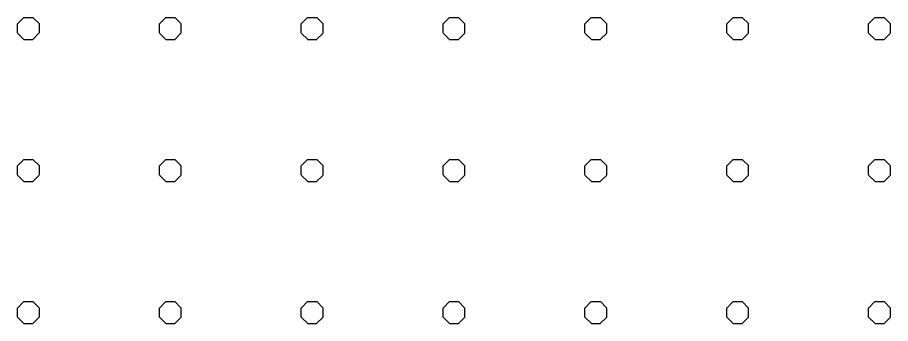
# Model space of a CAD drawing. Extents: x 427903 to 430077, y 4477233 to 4480385.
# Drawn here: x 428400.5 to 428585.2, y 4479203.4 to 4479268 of the extents above; entities that cross this region are included whole.
import ezdxf

# ---------------------------------------------------------------- set-up
doc = ezdxf.new("R2010")
doc.units = 0
doc.layers.add('TR_OZELMAHSUL', color=7, linetype='Continuous')

msp = doc.modelspace()

# ---------------------------------------------------------------- linework, layer by layer
at = {"layer": 'TR_OZELMAHSUL'}
for p, q in [((428400.54, 4479266.65), (428401.89, 4479268.01)), ((428400.54, 4479264.75), (428400.54, 4479266.66)), ((428401.9, 4479268.02), (428403.82, 4479268.02)), ((428405.18, 4479266.65), (428403.82, 4479268)), ((428405.17, 4479264.75), (428405.17, 4479266.66)), ((428430.54, 4479266.65), (428431.89, 4479268.01)), ((428430.54, 4479264.75), (428430.54, 4479266.66)), ((428431.9, 4479268.02), (428433.82, 4479268.02)), ((428435.18, 4479266.65), (428433.82, 4479268)), ((428435.17, 4479264.75), (428435.17, 4479266.66)), ((428460.53, 4479266.65), (428461.89, 4479268)), ((428460.54, 4479264.75), (428460.54, 4479266.66)), ((428461.9, 4479268.02), (428463.82, 4479268.02)), ((428465.18, 4479266.65), (428463.82, 4479268)), ((428465.17, 4479264.75), (428465.17, 4479266.66)), ((428490.53, 4479266.65), (428491.89, 4479268)), ((428490.54, 4479264.75), (428490.54, 4479266.66)), ((428491.9, 4479268.02), (428493.82, 4479268.02)), ((428495.18, 4479266.65), (428493.82, 4479268)), ((428495.17, 4479264.75), (428495.17, 4479266.66)), ((428520.53, 4479266.65), (428521.89, 4479268)), ((428520.54, 4479264.75), (428520.54, 4479266.66)), ((428521.9, 4479268.02), (428523.82, 4479268.02)), ((428525.18, 4479266.65), (428523.82, 4479268)), ((428525.17, 4479264.75), (428525.17, 4479266.66)), ((428550.53, 4479266.65), (428551.89, 4479268)), ((428550.54, 4479264.75), (428550.54, 4479266.66)), ((428551.9, 4479268.02), (428553.82, 4479268.02)), ((428555.18, 4479266.65), (428553.82, 4479268)), ((428555.17, 4479264.75), (428555.17, 4479266.66)), ((428580.53, 4479266.65), (428581.88, 4479268)), ((428580.54, 4479264.75), (428580.54, 4479266.66)), ((428581.9, 4479268.02), (428583.82, 4479268.02)), ((428585.18, 4479266.65), (428583.82, 4479268)), ((428585.17, 4479264.75), (428585.17, 4479266.66)), ((428401.91, 4479263.38), (428400.55, 4479264.73)), ((428403.81, 4479263.38), (428405.16, 4479264.74)), ((428431.91, 4479263.38), (428430.55, 4479264.73)), ((428433.81, 4479263.38), (428435.16, 4479264.74)), ((428461.91, 4479263.38), (428460.55, 4479264.73)), ((428463.8, 4479263.38), (428465.16, 4479264.73)), ((428491.91, 4479263.38), (428490.55, 4479264.73)), ((428493.8, 4479263.38), (428495.16, 4479264.73)), ((428521.91, 4479263.38), (428520.55, 4479264.73)), ((428523.8, 4479263.38), (428525.16, 4479264.73)), ((428551.91, 4479263.38), (428550.55, 4479264.73)), ((428553.8, 4479263.38), (428555.16, 4479264.73)), ((428581.91, 4479263.38), (428580.55, 4479264.73)), ((428583.8, 4479263.38), (428585.15, 4479264.73)), ((428401.9, 4479263.39), (428403.82, 4479263.39)), ((428431.9, 4479263.39), (428433.82, 4479263.39)), ((428461.9, 4479263.39), (428463.82, 4479263.39)), ((428491.9, 4479263.39), (428493.82, 4479263.39)), ((428521.9, 4479263.39), (428523.82, 4479263.39)), ((428551.9, 4479263.39), (428553.82, 4479263.39)), ((428581.9, 4479263.39), (428583.82, 4479263.39)), ((428400.54, 4479236.65), (428401.89, 4479238.01)), ((428401.9, 4479238.02), (428403.82, 4479238.02)), ((428405.18, 4479236.65), (428403.82, 4479238)), ((428430.54, 4479236.65), (428431.89, 4479238.01)), ((428431.9, 4479238.02), (428433.82, 4479238.02)), ((428435.18, 4479236.65), (428433.82, 4479238)), ((428460.53, 4479236.65), (428461.89, 4479238)), ((428461.9, 4479238.02), (428463.82, 4479238.02)), ((428465.18, 4479236.65), (428463.82, 4479238)), ((428490.53, 4479236.65), (428491.89, 4479238)), ((428491.9, 4479238.02), (428493.82, 4479238.02)), ((428495.18, 4479236.65), (428493.82, 4479238)), ((428520.53, 4479236.65), (428521.89, 4479238)), ((428521.9, 4479238.02), (428523.82, 4479238.02)), ((428525.18, 4479236.65), (428523.82, 4479238)), ((428550.53, 4479236.65), (428551.89, 4479238)), ((428551.9, 4479238.02), (428553.82, 4479238.02)), ((428555.18, 4479236.65), (428553.82, 4479238)), ((428580.53, 4479236.65), (428581.88, 4479238)), ((428581.9, 4479238.02), (428583.82, 4479238.02)), ((428585.17, 4479236.65), (428583.82, 4479238)), ((428400.54, 4479234.75), (428400.54, 4479236.66)), ((428405.17, 4479234.75), (428405.17, 4479236.66)), ((428430.54, 4479234.75), (428430.54, 4479236.66)), ((428435.17, 4479234.75), (428435.17, 4479236.66)), ((428460.54, 4479234.75), (428460.54, 4479236.66)), ((428465.17, 4479234.75), (428465.17, 4479236.66)), ((428490.54, 4479234.75), (428490.54, 4479236.66)), ((428495.17, 4479234.75), (428495.17, 4479236.66)), ((428520.54, 4479234.75), (428520.54, 4479236.66)), ((428525.17, 4479234.75), (428525.17, 4479236.66)), ((428550.54, 4479234.75), (428550.54, 4479236.66)), ((428555.17, 4479234.75), (428555.17, 4479236.66)), ((428580.54, 4479234.75), (428580.54, 4479236.66)), ((428585.17, 4479234.75), (428585.17, 4479236.66)), ((428401.91, 4479233.38), (428400.55, 4479234.73)), ((428401.9, 4479233.39), (428403.82, 4479233.39)), ((428403.81, 4479233.38), (428405.16, 4479234.74)), ((428431.91, 4479233.38), (428430.55, 4479234.73)), ((428431.9, 4479233.39), (428433.82, 4479233.39)), ((428433.81, 4479233.38), (428435.16, 4479234.74)), ((428461.91, 4479233.38), (428460.55, 4479234.73)), ((428461.9, 4479233.39), (428463.82, 4479233.39)), ((428463.8, 4479233.38), (428465.16, 4479234.73)), ((428491.91, 4479233.38), (428490.55, 4479234.73)), ((428491.9, 4479233.39), (428493.82, 4479233.39)), ((428493.8, 4479233.38), (428495.16, 4479234.73)), ((428521.91, 4479233.38), (428520.55, 4479234.73)), ((428521.9, 4479233.39), (428523.82, 4479233.39)), ((428523.8, 4479233.38), (428525.16, 4479234.73)), ((428551.91, 4479233.38), (428550.55, 4479234.73)), ((428551.9, 4479233.39), (428553.82, 4479233.39)), ((428553.8, 4479233.38), (428555.16, 4479234.73)), ((428581.9, 4479233.38), (428580.55, 4479234.73)), ((428581.9, 4479233.39), (428583.82, 4479233.39)), ((428583.8, 4479233.38), (428585.15, 4479234.73)), ((428400.54, 4479206.65), (428401.89, 4479208.01)), ((428401.9, 4479208.02), (428403.82, 4479208.02)), ((428405.18, 4479206.65), (428403.82, 4479208)), ((428430.54, 4479206.65), (428431.89, 4479208.01)), ((428431.9, 4479208.02), (428433.82, 4479208.02)), ((428435.18, 4479206.65), (428433.82, 4479208)), ((428460.53, 4479206.65), (428461.89, 4479208.01)), ((428461.9, 4479208.02), (428463.82, 4479208.02)), ((428465.18, 4479206.65), (428463.82, 4479208)), ((428490.53, 4479206.65), (428491.89, 4479208)), ((428491.9, 4479208.02), (428493.82, 4479208.02)), ((428495.18, 4479206.65), (428493.82, 4479208)), ((428520.53, 4479206.65), (428521.89, 4479208)), ((428521.9, 4479208.02), (428523.82, 4479208.02)), ((428525.17, 4479206.65), (428523.82, 4479208)), ((428550.53, 4479206.65), (428551.89, 4479208)), ((428551.9, 4479208.02), (428553.82, 4479208.02)), ((428555.17, 4479206.65), (428553.82, 4479208)), ((428580.53, 4479206.65), (428581.88, 4479208)), ((428581.9, 4479208.02), (428583.82, 4479208.02)), ((428585.17, 4479206.65), (428583.82, 4479208)), ((428400.54, 4479204.75), (428400.54, 4479206.66)), ((428405.17, 4479204.75), (428405.17, 4479206.66)), ((428430.54, 4479204.75), (428430.54, 4479206.66)), ((428435.17, 4479204.75), (428435.17, 4479206.66)), ((428460.54, 4479204.75), (428460.54, 4479206.66)), ((428465.17, 4479204.75), (428465.17, 4479206.66)), ((428490.54, 4479204.75), (428490.54, 4479206.66)), ((428495.17, 4479204.75), (428495.17, 4479206.66)), ((428520.54, 4479204.75), (428520.54, 4479206.66)), ((428525.17, 4479204.75), (428525.17, 4479206.66)), ((428550.54, 4479204.75), (428550.54, 4479206.66)), ((428555.17, 4479204.75), (428555.17, 4479206.66)), ((428580.54, 4479204.75), (428580.54, 4479206.66)), ((428585.17, 4479204.75), (428585.17, 4479206.66)), ((428401.91, 4479203.38), (428400.55, 4479204.73)), ((428403.81, 4479203.38), (428405.16, 4479204.74)), ((428431.91, 4479203.38), (428430.55, 4479204.73)), ((428433.81, 4479203.38), (428435.16, 4479204.74)), ((428461.91, 4479203.38), (428460.55, 4479204.73)), ((428463.8, 4479203.38), (428465.16, 4479204.74)), ((428491.91, 4479203.38), (428490.55, 4479204.73)), ((428493.8, 4479203.38), (428495.16, 4479204.73)), ((428521.9, 4479203.38), (428520.55, 4479204.73)), ((428523.8, 4479203.38), (428525.16, 4479204.73)), ((428551.9, 4479203.38), (428550.55, 4479204.73)), ((428553.8, 4479203.38), (428555.16, 4479204.73)), ((428581.9, 4479203.38), (428580.55, 4479204.73)), ((428583.8, 4479203.38), (428585.15, 4479204.73)), ((428401.9, 4479203.39), (428403.82, 4479203.39)), ((428431.9, 4479203.39), (428433.82, 4479203.39)), ((428461.9, 4479203.39), (428463.82, 4479203.39)), ((428491.9, 4479203.39), (428493.82, 4479203.39)), ((428521.9, 4479203.39), (428523.82, 4479203.39)), ((428551.9, 4479203.39), (428553.82, 4479203.39)), ((428581.9, 4479203.39), (428583.82, 4479203.39))]:
    msp.add_line(p, q, dxfattribs=at)

doc.saveas('drawing.dxf')
